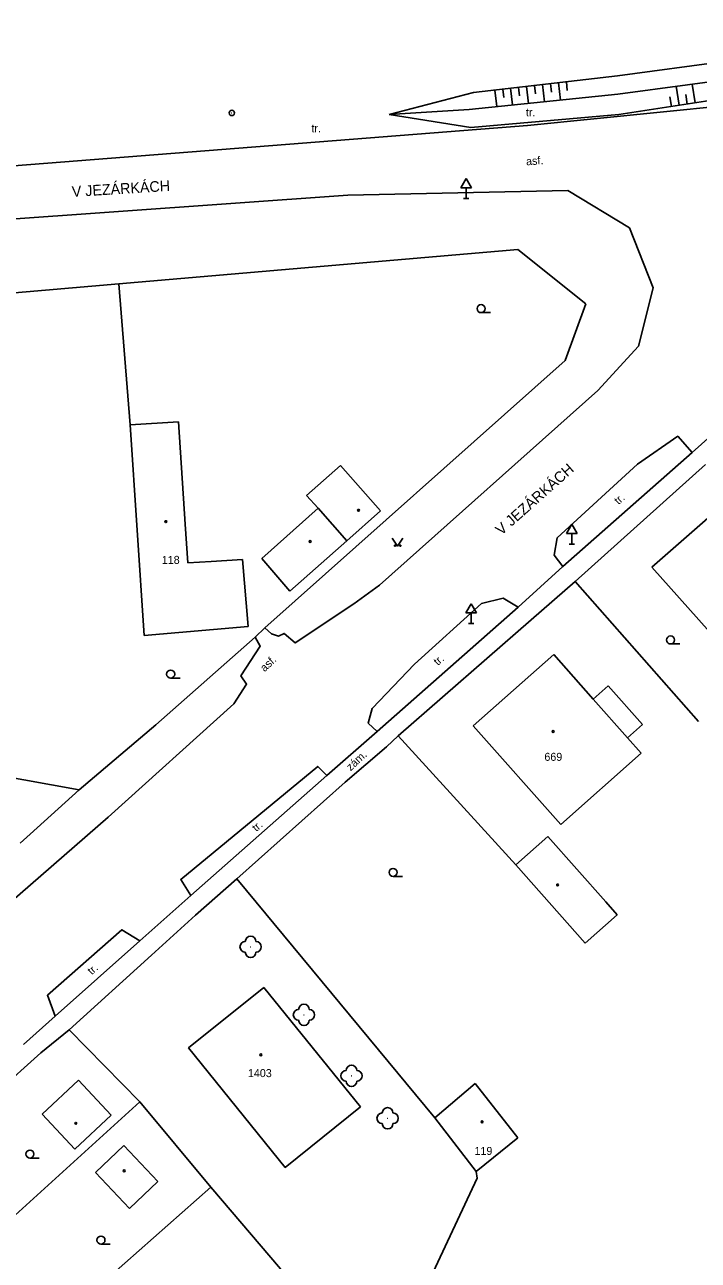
# Model space of a CAD drawing. Extents: x -794191 to -788944, y -1117087 to -1105044.
# Drawn here: x -792773.8 to -792710.6, y -1110265.6 to -1110149.8 of the extents above; entities that cross this region are included whole.
import ezdxf

# ---------------------------------------------------------------- set-up
doc = ezdxf.new("R2010")
doc.units = 0
for name, color, linetype in [('Doplněk polohopisu', 7, 'Continuous'), ('Doplňkové značky', 7, 'Continuous'), ('Hranice - ploty_ zdi', 7, 'Continuous'), ('Komunikace', 7, 'Continuous'), ('Názvy ulic_ silnic_ žel_', 7, 'Continuous'), ('Pomocné popisy', 7, 'Continuous'), ('Stavební objekty', 7, 'Continuous'), ('temporary_level_1', 7, 'Continuous'), ('Výškopis', 7, 'Continuous'), ('Zeleň', 7, 'Continuous'), ('Značky druhů budov', 7, 'Continuous'), ('Značky druhů pozemků', 7, 'Continuous'), ('Čísla popisná', 7, 'Continuous')]:
    doc.layers.add(name, color=color, linetype=linetype)

msp = doc.modelspace()

# ---------------------------------------------------------------- linework, layer by layer
at = {"layer": 'Doplněk polohopisu'}
for p, q in [((-792723.35, -1110200.55), (-792711.21, -1110189.87)), ((-792740.74, -1110216.02), (-792727.52, -1110204.36)), ((-792758.2, -1110231.4), (-792745.45, -1110220.13)), ((-792762.99, -1110235.63), (-792770.9, -1110242.7))]:
    msp.add_line(p, q, dxfattribs=at)
at = {"layer": 'Doplňkové značky'}
for p, q in [((-792732.4, -1110164.224), (-792732.9, -1110165.09)), ((-792732.4, -1110164.224), (-792731.9, -1110165.09)), ((-792732.9, -1110165.09), (-792731.9, -1110165.09)), ((-792732.65, -1110166.09), (-792732.15, -1110166.09)), ((-792732.4, -1110166.09), (-792732.4, -1110165.09)), ((-792722.5, -1110196.594), (-792723, -1110197.46)), ((-792722.5, -1110196.594), (-792722, -1110197.46)), ((-792723, -1110197.46), (-792722, -1110197.46)), ((-792722.75, -1110198.46), (-792722.25, -1110198.46)), ((-792722.5, -1110198.46), (-792722.5, -1110197.46)), ((-792731.92, -1110204.054), (-792732.42, -1110204.92)), ((-792731.92, -1110204.054), (-792731.42, -1110204.92)), ((-792732.42, -1110204.92), (-792731.42, -1110204.92)), ((-792731.92, -1110205.92), (-792731.92, -1110204.92)), ((-792732.17, -1110205.92), (-792731.67, -1110205.92))]:
    msp.add_line(p, q, dxfattribs=at)
at = {"layer": 'Hranice - ploty_ zdi'}
for p, q in [((-792721.19, -1110175.97), (-792727.56, -1110170.87)), ((-792763.87, -1110187.29), (-792764.94, -1110174.09)), ((-792723.13, -1110181.26), (-792721.19, -1110175.97)), ((-792751.28, -1110206.32), (-792723.13, -1110181.26)), ((-792709.97, -1110191.01), (-792722.2, -1110201.98)), ((-792722.2, -1110201.98), (-792726.3, -1110205.57)), ((-792710.64, -1110215.1), (-792722.2, -1110201.98)), ((-792751.28, -1110206.32), (-792752.16, -1110207.17)), ((-792726.3, -1110205.57), (-792738.76, -1110216.43)), ((-792761.47, -1110215.39), (-792752.16, -1110207.17)), ((-792768.66, -1110221.49), (-792761.47, -1110215.39)), ((-792738.76, -1110216.43), (-792739.87, -1110217.47)), ((-792727.73, -1110228.5), (-792738.76, -1110216.43)), ((-792739.87, -1110217.47), (-792743.74, -1110220.78)), ((-792773.26, -1110225.64), (-792768.66, -1110221.49)), ((-792743.74, -1110220.78), (-792753.88, -1110229.83)), ((-792773.26, -1110225.64), (-792774.2, -1110226.47)), ((-792753.88, -1110229.83), (-792757.77, -1110233.22)), ((-792753.88, -1110229.83), (-792735.35, -1110252.21)), ((-792757.77, -1110233.22), (-792761.9, -1110236.97)), ((-792761.9, -1110236.97), (-792769.59, -1110243.96)), ((-792769.59, -1110243.96), (-792772.25, -1110246.13)), ((-792772.25, -1110246.13), (-792799.92, -1110270.78)), ((-792792.67, -1110277.68), (-792762.99, -1110250.72)), ((-792731.46, -1110257.24), (-792731.37, -1110257.87)), ((-792785.59, -1110284.56), (-792756.34, -1110258.71)), ((-792731.37, -1110257.87), (-792740.33, -1110277.01))]:
    msp.add_line(p, q, dxfattribs=at)
for points in [[(-792727.56, -1110170.87), (-792764.94, -1110174.09)], [(-792764.94, -1110174.09), (-792791.76, -1110176.38), (-792809.25, -1110177.84)], [(-792812.45, -1110213.81), (-792810.44, -1110213.99), (-792798.9, -1110216.06), (-792784.26, -1110218.69), (-792768.66, -1110221.49)], [(-792740.33, -1110277.01), (-792741.78, -1110274.33), (-792749.81, -1110266.35), (-792756.34, -1110258.71), (-792762.99, -1110250.72), (-792769.59, -1110243.96)]]:
    msp.add_lwpolyline(points, dxfattribs=at)
at = {"layer": 'Komunikace'}
for p, q in [((-792654.1, -1110151.89), (-792726.64, -1110159.26)), ((-792726.64, -1110159.26), (-792790.43, -1110164.27)), ((-792743.5, -1110165.78), (-792790.32, -1110169.1)), ((-792722.86, -1110165.33), (-792743.5, -1110165.78)), ((-792717.08, -1110168.84), (-792722.86, -1110165.33)), ((-792714.87, -1110174.46), (-792717.08, -1110168.84)), ((-792716.24, -1110179.91), (-792714.87, -1110174.46)), ((-792720.07, -1110184.08), (-792716.24, -1110179.91)), ((-792740.52, -1110202.3), (-792720.07, -1110184.08)), ((-792711.21, -1110189.87), (-792706.22, -1110185.39)), ((-792727.52, -1110204.36), (-792723.35, -1110200.55)), ((-792745.45, -1110220.13), (-792740.74, -1110216.02)), ((-792810.08, -1110262.46), (-792765.96, -1110224.04)), ((-792762.99, -1110235.63), (-792758.2, -1110231.4)), ((-792773.88, -1110245.33), (-792770.9, -1110242.7))]:
    msp.add_line(p, q, dxfattribs=at)
for points in [[(-792723.87, -1110197.87), (-792716.34, -1110190.99), (-792712.58, -1110188.37), (-792711.21, -1110189.87)], [(-792723.35, -1110200.55), (-792724.15, -1110199.51), (-792723.87, -1110197.87)], [(-792751.28, -1110206.32), (-792750.65, -1110206.87), (-792750, -1110207.08), (-792749.44, -1110206.84), (-792748.42, -1110207.72), (-792742.93, -1110204.07), (-792740.52, -1110202.3)], [(-792740.74, -1110216.02), (-792741.59, -1110215.25), (-792741.21, -1110213.86), (-792737.25, -1110209.7), (-792730.96, -1110204.02), (-792728.93, -1110203.52), (-792727.52, -1110204.36)], [(-792765.96, -1110224.04), (-792754.18, -1110213.43), (-792752.98, -1110211.59), (-792753.52, -1110210.82), (-792751.69, -1110208.03), (-792752.16, -1110207.17)], [(-792758.2, -1110231.4), (-792759.15, -1110229.88), (-792746.3, -1110219.29), (-792745.45, -1110220.13)], [(-792770.9, -1110242.7), (-792771.64, -1110240.73), (-792764.66, -1110234.59), (-792762.99, -1110235.63)]]:
    msp.add_lwpolyline(points, dxfattribs=at)
at = {"layer": 'Stavební objekty'}
for p, q in [((-792763.87, -1110187.29), (-792759.36, -1110187)), ((-792762.57, -1110207.03), (-792763.87, -1110187.29)), ((-792744.17, -1110191.11), (-792747.35, -1110193.91)), ((-792740.43, -1110195.35), (-792744.17, -1110191.11)), ((-792751.56, -1110199.82), (-792746.28, -1110195.11)), ((-792707.43, -1110193.98), (-792715, -1110200.64)), ((-792753.37, -1110199.9), (-792752.83, -1110206.18)), ((-792751.56, -1110199.82), (-792748.91, -1110202.88)), ((-792715, -1110200.64), (-792707.69, -1110208.84)), ((-792752.83, -1110206.18), (-792762.57, -1110207.03)), ((-792731.74, -1110215.49), (-792724.2, -1110208.8)), ((-792720.49, -1110212.98), (-792719.09, -1110211.74)), ((-792719.09, -1110211.74), (-792715.88, -1110215.37)), ((-792723.53, -1110224.74), (-792731.74, -1110215.49)), ((-792715.88, -1110215.37), (-792717.28, -1110216.61)), ((-792715.99, -1110218.06), (-792723.53, -1110224.74)), ((-792727.73, -1110228.5), (-792724.75, -1110225.87)), ((-792721.24, -1110235.85), (-792727.73, -1110228.5)), ((-792718.24, -1110233.2), (-792721.24, -1110235.85)), ((-792742.31, -1110251.18), (-792751.37, -1110240.02)), ((-792772.14, -1110251.88), (-792768.74, -1110248.69)), ((-792768.74, -1110248.69), (-792765.67, -1110251.97)), ((-792735.35, -1110252.21), (-792731.57, -1110248.99)), ((-792731.57, -1110248.99), (-792727.55, -1110254.08)), ((-792772.14, -1110251.88), (-792769.07, -1110255.16)), ((-792765.67, -1110251.97), (-792769.07, -1110255.16)), ((-792735.35, -1110252.21), (-792731.46, -1110257.24)), ((-792731.46, -1110257.24), (-792727.55, -1110254.08)), ((-792764.47, -1110254.82), (-792767.12, -1110257.33)), ((-792761.28, -1110258.19), (-792764.47, -1110254.82)), ((-792767.12, -1110257.33), (-792763.94, -1110260.7)), ((-792763.94, -1110260.7), (-792761.28, -1110258.19))]:
    msp.add_line(p, q, dxfattribs=at)
for points in [[(-792759.36, -1110187), (-792758.73, -1110196.61), (-792758.49, -1110200.23)], [(-792747.35, -1110193.91), (-792746.28, -1110195.11), (-792743.58, -1110198.15)], [(-792748.91, -1110202.88), (-792743.58, -1110198.15), (-792740.43, -1110195.35)], [(-792758.49, -1110200.23), (-792756.3, -1110200.09), (-792753.37, -1110199.9)], [(-792724.2, -1110208.8), (-792720.49, -1110212.98), (-792717.28, -1110216.61), (-792715.99, -1110218.06)], [(-792724.75, -1110225.87), (-792719.31, -1110231.99), (-792718.24, -1110233.2)], [(-792751.37, -1110240.02), (-792758.41, -1110245.67), (-792749.36, -1110256.86), (-792742.31, -1110251.18)]]:
    msp.add_lwpolyline(points, dxfattribs=at)
at = {"layer": 'temporary_level_1'}
for radius in [0.25, 0.0005]:
    msp.add_circle((-792754.36, -1110158.08), radius, dxfattribs=at)
at = {"layer": 'Výškopis'}
for p, q in [((-792698.51, -1110151.95), (-792718.21, -1110154.6)), ((-792718.21, -1110154.6), (-792731.72, -1110156.17)), ((-792728.23, -1110155.76), (-792728.05, -1110157.33)), ((-792727.48, -1110155.68), (-792727.39, -1110156.46)), ((-792726.74, -1110155.59), (-792726.55, -1110157.18)), ((-792725.99, -1110155.5), (-792725.9, -1110156.3)), ((-792725.25, -1110155.42), (-792725.06, -1110157.02)), ((-792724.5, -1110155.33), (-792724.41, -1110156.14)), ((-792723.76, -1110155.24), (-792723.57, -1110156.87)), ((-792723.01, -1110155.16), (-792722.92, -1110155.97)), ((-792712.43, -1110157.36), (-792712.71, -1110155.58)), ((-792710.95, -1110157.13), (-792711.22, -1110155.38)), ((-792731.72, -1110156.17), (-792739.6, -1110158.21)), ((-792729.72, -1110155.94), (-792729.54, -1110157.48)), ((-792728.97, -1110155.85), (-792728.88, -1110156.63)), ((-792713.17, -1110157.47), (-792713.31, -1110156.58)), ((-792711.69, -1110157.24), (-792711.83, -1110156.36)), ((-792739.6, -1110158.21), (-792732.11, -1110157.75))]:
    msp.add_line(p, q, dxfattribs=at)
for points in [[(-792732.11, -1110157.75), (-792718.18, -1110156.31), (-792698.6, -1110153.7), (-792690.05, -1110152.46), (-792678.22, -1110151.11), (-792675.87, -1110150.89), (-792658.89, -1110149.81), (-792656.04, -1110150.22), (-792654.1, -1110151.89)], [(-792739.6, -1110158.21), (-792731.96, -1110159.44), (-792718.08, -1110158.23), (-792698.19, -1110155.16), (-792675.57, -1110153.18), (-792658.84, -1110151.53), (-792654.1, -1110151.89)]]:
    msp.add_lwpolyline(points, dxfattribs=at)
at = {"layer": 'Zeleň'}
for centre in [(-792752.6, -1110236.2), (-792747.6, -1110242.57), (-792743.14, -1110248.28), (-792739.76, -1110252.26)]:
    msp.add_circle(centre, 0.0005, dxfattribs=at)
for centre, start, end in [((-792752.6, -1110235.7), 0, 179.99999), ((-792753.1, -1110236.2), 89.99999, 269.99999), ((-792752.6, -1110236.7), 179.99999, 359.99999), ((-792752.1, -1110236.2), 270, 89.99999), ((-792748.1, -1110242.57), 89.99999, 269.99999), ((-792747.6, -1110242.07), 0, 179.99999), ((-792747.1, -1110242.57), 270, 89.99999), ((-792747.6, -1110243.07), 179.99999, 359.99999), ((-792743.64, -1110248.28), 89.99999, 269.99999), ((-792743.14, -1110247.78), 0, 179.99999), ((-792742.64, -1110248.28), 270, 89.99999), ((-792743.14, -1110248.78), 179.99999, 359.99999), ((-792740.26, -1110252.26), 89.99999, 269.99999), ((-792739.76, -1110251.76), 0, 179.99999), ((-792739.26, -1110252.26), 270, 89.99999), ((-792739.76, -1110252.76), 179.99999, 359.99999)]:
    msp.add_arc(centre, 0.5, start, end, dxfattribs=at)
at = {"layer": 'Značky druhů budov'}
for centre in [(-792760.54, -1110196.36), (-792742.48, -1110195.3), (-792747.02, -1110198.22), (-792724.25, -1110216.02), (-792723.83, -1110230.4), (-792751.64, -1110246.32), (-792768.97, -1110252.73), (-792730.91, -1110252.59), (-792764.44, -1110257.17)]:
    msp.add_circle(centre, 0.0875, dxfattribs=at)
at = {"layer": 'Značky druhů pozemků'}
for p, q in [((-792731, -1110176.785), (-792730.125, -1110176.785)), ((-792713.25, -1110207.825), (-792712.375, -1110207.825)), ((-792760.09, -1110211.025), (-792759.215, -1110211.025)), ((-792739.25, -1110229.595), (-792738.375, -1110229.595)), ((-792773.28, -1110255.985), (-792772.405, -1110255.985)), ((-792766.62, -1110264.045), (-792765.745, -1110264.045))]:
    msp.add_line(p, q, dxfattribs=at)
msp.add_lwpolyline([(-792739.32, -1110197.91), (-792738.82, -1110198.66), (-792738.32, -1110197.91)], dxfattribs=at)
for centre, radius in [((-792731, -1110176.41), 0.375), ((-792739.07, -1110198.61), 0.05), ((-792738.57, -1110198.61), 0.05), ((-792713.25, -1110207.45), 0.375), ((-792760.09, -1110210.65), 0.375), ((-792739.25, -1110229.22), 0.375), ((-792773.28, -1110255.61), 0.375), ((-792766.62, -1110263.67), 0.375)]:
    msp.add_circle(centre, radius, dxfattribs=at)

# ---------------------------------------------------------------- texts
at = {"layer": 'Názvy ulic_ silnic_ žel_'}
for rotation, p in [(3.55618, (-792769.32, -1110165.95)), (41.52872, (-792729.11, -1110197.69))]:
    msp.add_text('V JEZÁRKÁCH', height=1, rotation=rotation, dxfattribs=at).set_placement(p)
at = {"layer": 'Pomocné popisy'}
for p in [(-792726.8, -1110158.39), (-792746.9, -1110159.89)]:
    msp.add_text('tr.', height=0.75, dxfattribs=at).set_placement(p)
for s, rotation, p in [('asf.', 4.20878, (-792726.76, -1110162.99)), ('tr.', 41.52721, (-792718.13, -1110194.81)), ('asf.', 43.12212, (-792751.29, -1110210.48)), ('tr.', 41.52721, (-792735.06, -1110209.89)), ('zám.', 43.12212, (-792743.22, -1110219.76)), ('tr.', 41.52721, (-792752.06, -1110225.45)), ('tr.', 41.52721, (-792767.49, -1110238.86))]:
    msp.add_text(s, height=0.75, rotation=rotation, dxfattribs=at).set_placement(p)
at = {"layer": 'Čísla popisná'}
for s, p in [('118', (-792760.92, -1110200.32)), ('669', (-792725.07, -1110218.77)), ('1403', (-792752.85, -1110248.4)), ('119', (-792731.62, -1110255.69))]:
    msp.add_text(s, height=0.75, dxfattribs=at).set_placement(p)

doc.saveas('drawing.dxf')
